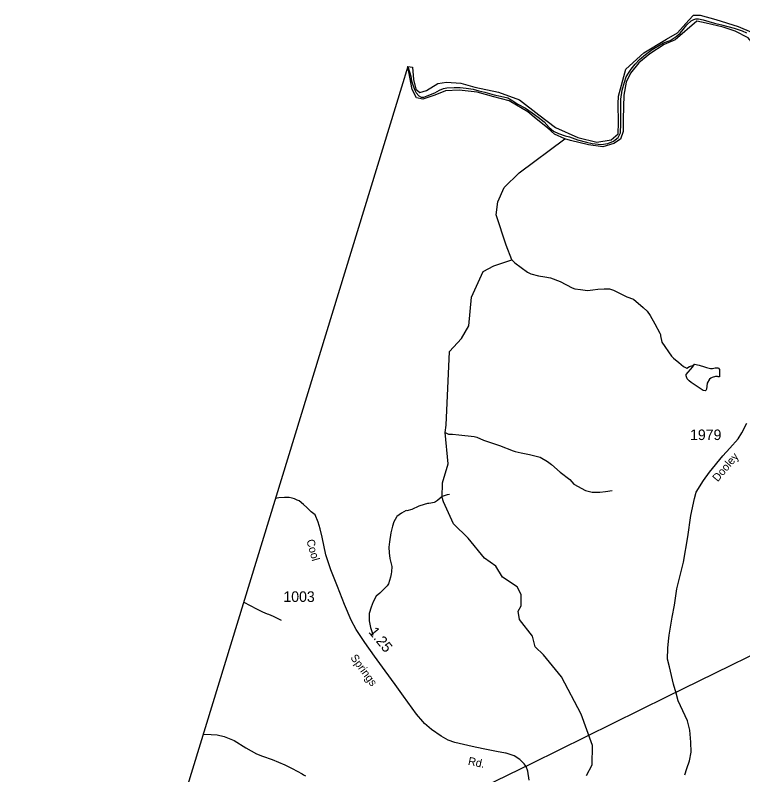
# Model space of a CAD drawing. Extents: x 1473865 to 1648260, y 639067 to 773536.
# Drawn here: x 1489270 to 1497903, y 761312 to 770324 of the extents above; entities that cross this region are included whole.
import ezdxf

# ---------------------------------------------------------------- set-up
doc = ezdxf.new("R2010")
doc.units = 0
for name, color, linetype in [('Exist Boundary Political CountyLine', 7, 'Continuous'), ('Exist Hydrographic Misc Water Feature', 7, 'Continuous'), ('Exist Hydrographic River Shore', 7, 'Continuous'), ('Exist Road Secondary Mileage Hundredths English Label', 7, 'Continuous'), ('Exist Road Secondary Type 51 Attributed', 7, 'Continuous'), ('Exist Road Secondary Type 51 Label', 7, 'Continuous'), ('Exist Road Secondary Type 51 Number Label', 7, 'Continuous'), ('Exist Utilities Electrical Transmission Line', 7, 'Continuous')]:
    doc.layers.add(name, color=color, linetype=linetype)

msp = doc.modelspace()

# ---------------------------------------------------------------- linework, layer by layer
at = {"layer": 'Exist Boundary Political CountyLine'}
for points in [[(1496455.9, 769036.5), (1496457.8, 769175.1), (1496455.9, 769328.8), (1496473, 769435.1), (1496499.6, 769530.1), (1496518.5, 769590.8), (1496545.1, 769636.4), (1496577.4, 769683.8), (1496624.8, 769744.6), (1496676, 769799.6), (1496748.1, 769858.5), (1496825.9, 769917.3), (1496960.6, 769995.2), (1497043.2, 770023.6), (1497113.4, 770071.1), (1497158.9, 770111), (1497195, 770154.6), (1497238.6, 770209.7), (1497289.8, 770257.1), (1497322.1, 770272.3), (1497346.7, 770279.9), (1497377.1, 770281.8), (1497432.1, 770268.5), (1497568.7, 770230.6), (1497651.3, 770211.6), (1497801.2, 770169.8), (1497894.1, 770137.5), (1497947.3, 770112.9)], [(1493929.8, 769716.1), (1473865.2, 704260.4), (1482487.1, 657504)], [(1493929.8, 769716.1), (1493964.7, 769602.2), (1493974.1, 769545.2), (1493993.1, 769486.4), (1494010.2, 769433.2), (1494029.2, 769401), (1494059.5, 769368.7), (1494086.1, 769351.6), (1494118.3, 769351.6), (1494158.2, 769368.7), (1494250.2, 769401), (1494305.2, 769433.2), (1494350.8, 769456), (1494392.5, 769463.6), (1494479.8, 769465.5), (1494550, 769465.5), (1494620.2, 769457.9), (1494705.6, 769444.6), (1494770.1, 769427.5), (1494844.1, 769412.4), (1494952.2, 769380.1), (1495028.1, 769364.9), (1495113.5, 769342.1), (1495174.2, 769309.9), (1495234, 769268.1), (1495325.1, 769220.6), (1495404.8, 769165.6), (1495476.9, 769112.4), (1495545.2, 769057.4), (1495605.9, 768992.8), (1495657.1, 768947.3), (1495717.8, 768918.8), (1495793.7, 768892.2), (1495847.8, 768880.8), (1495942.7, 768844.8), (1496048.9, 768816.3), (1496117.2, 768801.1), (1496221.6, 768791.6), (1496301.3, 768803), (1496370.5, 768827.7), (1496425.6, 768871.3), (1496450.2, 768930.2), (1496455.9, 769036.5)]]:
    msp.add_lwpolyline(points, dxfattribs=at)
at = {"layer": 'Exist Hydrographic Misc Water Feature'}
msp.add_line((1493934.2, 769701.6), (1493926.3, 769704.5), dxfattribs=at)
for points in [[(1496047.4, 761304.9), (1496115.4, 761428.3), (1496119.4, 761661.2), (1495984.3, 762031.7), (1495750.4, 762476.2), (1495537.3, 762736.5), (1495439.3, 762830.5), (1495408.3, 762955.8), (1495253.3, 763152.6), (1495238.4, 763251.4), (1495272.4, 763316.4), (1495274.3, 763450.9), (1495226.4, 763543.8), (1495053.4, 763655.6), (1494972.3, 763788.6), (1494840.4, 763883.1), (1494644.3, 764120.1), (1494472.4, 764291), (1494351.3, 764549.5), (1494335.3, 764602.4), (1494338.4, 764776.2), (1494409.3, 765001.3), (1494372.3, 765373), (1494383.4, 765458.1), (1494423.4, 766333.8), (1494567.3, 766488.4), (1494653.3, 766637.7), (1494684.4, 766978.5), (1494823.3, 767284.2), (1494949.3, 767350.6), (1495161.5, 767420.1), (1495095.3, 767597.1), (1494976.4, 767957.3), (1494995.4, 768107.9), (1495073.4, 768280.3), (1495251.4, 768454), (1495790.8, 768859.1)], [(1495161.5, 767420.1), (1495196.9, 767387.4), (1495347.1, 767276.9), (1495386.9, 767256.4), (1495478.6, 767233.2), (1495554.4, 767219.3), (1495622.1, 767206.5), (1495737.6, 767164.8), (1495880.3, 767089.7), (1495912.1, 767077.5), (1495976, 767068.1), (1496059.8, 767059), (1496124, 767065.9), (1496184.2, 767072.9), (1496256.3, 767078), (1496320.3, 767078.3), (1496368, 767061.8), (1496526.9, 766983.1), (1496604.4, 766953.6), (1496720.8, 766855.3), (1496767.9, 766810.8), (1496803.3, 766762.5), (1496859.5, 766662.9), (1496919.7, 766552.5), (1496925.3, 766536), (1496925.2, 766520.4), (1496944, 766443.7), (1497059.1, 766277.2), (1497082.7, 766253), (1497143.8, 766202.5), (1497199.1, 766157.1), (1497230.7, 766138.4), (1497238.7, 766136.6), (1497271, 766155.6), (1497311.3, 766167.1), (1497331.5, 766181.9)], [(1497331.5, 766181.9), (1497385.3, 766173.4), (1497449.1, 766152.5), (1497472.8, 766143.8), (1497520.6, 766131.3), (1497544.6, 766130.8), (1497576.8, 766138.4), (1497608.8, 766139.4), (1497616.7, 766135.1), (1497628.5, 766119.3), (1497624.9, 766031.5), (1497610.9, 766033.5), (1497603.1, 766037.7), (1497579.1, 766038.2), (1497538.9, 766026.7), (1497522.7, 766018.8), (1497506.4, 766005.2), (1497479.6, 765959.8), (1497472.4, 765887.8), (1497466.2, 765871.5), (1497460, 765865.9), (1497434.2, 765872.1), (1497289.7, 765967), (1497265.9, 765987.1), (1497244.5, 766009.7), (1497231.1, 766046.1), (1497233.1, 766060), (1497306.8, 766146.3), (1497331.5, 766181.9)], [(1494372.3, 765373), (1494412.1, 765352.5), (1494460.2, 765353.2), (1494532.1, 765346), (1494715.9, 765325), (1494747.7, 765316.1), (1494827, 765283.4), (1494886.7, 765261.7), (1495018.1, 765219.6), (1495177.1, 765157.3), (1495200.9, 765148.6), (1495272.6, 765131.6), (1495372.4, 765114), (1495499.9, 765079.4), (1495587.1, 765030), (1495634.6, 764993), (1495737, 764903.1), (1495849.5, 764813.9), (1495898.7, 764760.4), (1496037.4, 764684.5), (1496069.3, 764675.7), (1496117.1, 764666.5), (1496207.2, 764667.1), (1496275.4, 764672.3), (1496353.6, 764683)], [(1494421.9, 764637.5), (1494395.7, 764632.3), (1494335.4, 764613), (1494311.1, 764595.4), (1494282.6, 764568.1), (1494258.3, 764550.5), (1494242.3, 764542.6), (1494202.1, 764535.3), (1494178.1, 764531.7), (1494161.9, 764532), (1494121.8, 764520.5), (1494057.4, 764498), (1493976.7, 764461), (1493916.4, 764444.2), (1493908.4, 764446), (1493853.8, 764417.6), (1493797.3, 764376), (1493793, 764370.4), (1493764.2, 764314.3), (1493745.3, 764261.4), (1493727.8, 764181.3), (1493710, 764077.4), (1493705, 764013.5), (1493707.7, 763945.4), (1493714.5, 763877.1), (1493737.1, 763784.8), (1493736, 763720.7), (1493731.6, 763697.1), (1493723, 763657), (1493697.6, 763577.1), (1493683.1, 763553.6), (1493595.6, 763465.1), (1493552.8, 763429.8), (1493517.9, 763362.4), (1493492.7, 763298.9), (1493471.4, 763227.1), (1493469.1, 763203.4), (1493470.1, 763139.4), (1493486.7, 763058.6), (1493494.2, 763034.6), (1493501.8, 763010.7), (1493515.1, 762970.2)], [(1491981.6, 763360.4), (1492131.8, 763282.1), (1492203.3, 763247), (1492258.8, 763222.1), (1492274.7, 763217.6), (1492330.4, 763192.7), (1492425.5, 763144.9)], [(1491500.7, 761791.8), (1491506.1, 761792.1), (1491596.1, 761790.3), (1491668.1, 761784.7), (1491748, 761767.6), (1491867.2, 761720), (1492005.7, 761631.1), (1492132.5, 761561.2), (1492204, 761531.9), (1492317.4, 761491.8), (1492470.5, 761431.3), (1492557.8, 761386), (1492676.7, 761323.7), (1492692.5, 761311.9), (1492716.2, 761299.1)]]:
    msp.add_lwpolyline(points, dxfattribs=at)
at = {"layer": 'Exist Hydrographic River Shore'}
for points in [[(1493984.2, 769707.7), (1493996.7, 769561.1), (1494024.7, 769445.7), (1494071.5, 769405.2), (1494149.3, 769430.2), (1494283.3, 769514.3), (1494389.3, 769529.9), (1494557.5, 769517.5), (1494722.7, 769470.7), (1495003.1, 769411.4), (1495252.4, 769321), (1495483, 769143.3), (1495679.3, 768990.5), (1495947.2, 768872), (1496171.6, 768819), (1496339.8, 768843.9), (1496424, 768915.6), (1496430.2, 769052.8), (1496424, 769271.1), (1496427.1, 769361.6), (1496515.5, 769684.8), (1496727.4, 769878.1), (1496998.5, 770040.3), (1497129.3, 770115.1), (1497263.3, 770264.8), (1497316.3, 770324), (1497397.3, 770324), (1497584.2, 770271), (1497849.1, 770189.9), (1498004.9, 770121.3)], [(1498143.3, 769862), (1498056.1, 769946.2), (1497965.7, 770055.3), (1497813, 770136.4), (1497669.7, 770180), (1497470.3, 770229.9), (1497358.1, 770251.8), (1497100.9, 770031.6), (1496970, 769975.5), (1496798.6, 769866.4), (1496667.7, 769760.3), (1496571.1, 769635.6), (1496518.2, 769529.6), (1496490.1, 769373.7), (1496483.9, 769096.1), (1496483.9, 768943.3), (1496452.7, 768852.9), (1496371.7, 768799.9), (1496240.9, 768762.5), (1496072.6, 768787.4), (1495859.3, 768837.3), (1495790.8, 768859.1)], [(1495790.8, 768859.1), (1495669.3, 768912.2), (1495585.1, 768987), (1495451.1, 769096.1), (1495354.5, 769177.2), (1495217.4, 769255.2), (1495130.2, 769308.2), (1494949.5, 769355), (1494753.2, 769411.1), (1494538.2, 769436), (1494377.2, 769426.6), (1494249.5, 769373.6), (1494106.2, 769326.8), (1494031.4, 769345.5), (1493978.4, 769442.2), (1493928.6, 769716.6), (1493984.2, 769707.7)]]:
    msp.add_lwpolyline(points, dxfattribs=at)
at = {"layer": 'Exist Road Secondary Type 51 Attributed'}
for points in [[(1497216.6, 761311.7), (1497238.5, 761385.1), (1497270, 761476.5), (1497289.7, 761580.1), (1497287.7, 761700.2), (1497274.2, 761842.4), (1497245.9, 761950.8), (1497137.4, 762189.9), (1497112.8, 762280.2), (1497079.2, 762386.9), (1497034.5, 762591.7), (1497008.4, 762683.2), (1497011.7, 762815.7), (1497021.7, 762898.1), (1497028.3, 762967.6), (1497064.7, 763181.6), (1497091.2, 763324), (1497121, 763519.5), (1497200.4, 763834.2), (1497250.2, 764134.9), (1497286.4, 764389.2), (1497329, 764589.5), (1497349.9, 764663.3), (1497437.4, 764803.4), (1497508.5, 764904.4), (1497666.7, 765097.8), (1497749.7, 765188.9), (1497846.6, 765296), (1497891.3, 765369.6), (1497952.7, 765484.8)], [(1495369.3, 761250.2), (1495354.3, 761354.9), (1495333, 761409.1), (1495309, 761441.6), (1495259, 761491.6), (1495191.5, 761536.7), (1495094.4, 761567.2), (1495085.9, 761569.8), (1494980.3, 761590.1), (1494824.3, 761619.6), (1494691, 761646.7), (1494487.5, 761693.2), (1494405.6, 761723.5), (1494323.5, 761768.7), (1494208.7, 761848.2), (1494126.3, 761920.4), (1494107.2, 761943.9), (1494033.4, 762029.8), (1493878.4, 762246.6), (1493779.8, 762382.1), (1493660.7, 762544), (1493533, 762719.8), (1493419.7, 762880.2), (1493315.4, 763034.2), (1493258, 763144.6), (1493177.3, 763332.2), (1493093.4, 763547.2), (1493017, 763742.3), (1492956.7, 763920.5), (1492911.2, 764131.8), (1492888.8, 764229.2), (1492865.9, 764310.4), (1492828.3, 764396.1), (1492780.9, 764432.9), (1492730.9, 764484.9), (1492691.7, 764517.3), (1492638.2, 764562.2), (1492614.8, 764571.8), (1492584.8, 764586), (1492557.4, 764594.8), (1492520.1, 764602.7), (1492466.1, 764603.7), (1492397.8, 764597), (1492358.8, 764591.2)]]:
    msp.add_lwpolyline(points, dxfattribs=at)
at = {"layer": 'Exist Utilities Electrical Transmission Line'}
msp.add_lwpolyline([(1490693.4, 759158.2), (1491719.7, 759663.8), (1493082.4, 760317.2), (1494388.9, 760955.2), (1495404.1, 761450.3), (1497004.4, 762239), (1498719.1, 763080.7), (1500288.9, 763839.8), (1500618.7, 763998.2), (1502149.8, 764695.9), (1502997.9, 765086.8), (1503490.1, 765303.3), (1504553.1, 765789.9), (1504581, 765781.8), (1506416.4, 766635.9)], dxfattribs=at)

# ---------------------------------------------------------------- texts
at = {"layer": 'Exist Road Secondary Mileage Hundredths English Label'}
msp.add_text('1.25', height=125, rotation=308.96681, dxfattribs=at).set_placement((1493456.4, 763004.3))
at = {"layer": 'Exist Road Secondary Type 51 Label'}
for s, rotation, p in [('Dooley', 49.82039, (1497605.1, 764781.6)), ('Cool', 285.58153, (1492724.7, 764091.8)), ('Springs', 306.23343, (1493242.5, 762699.9)), ('Rd.', 348.2471, (1494637.6, 761432.4))]:
    msp.add_text(s, height=95, rotation=rotation, dxfattribs=at).set_placement(p)
at = {"layer": 'Exist Road Secondary Type 51 Number Label'}
for s, p in [('1979', (1497277.2, 765283.5)), ('1003', (1492452.5, 763363.2))]:
    msp.add_text(s, height=125, dxfattribs=at).set_placement(p)

doc.saveas('drawing.dxf')
